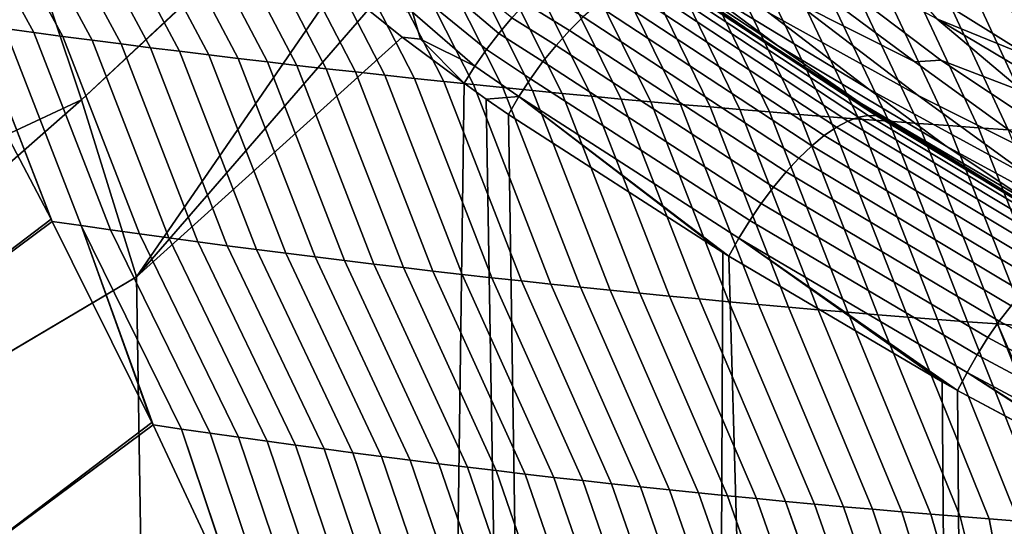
# Model space of a CAD drawing. Header units: metres. Extents: x -109 to 109, y -100 to 58.
# Tile 289 of 642: x -12.71 to -9.68, y -30.06 to -28.5. Entities that reach past the tile are written whole.
import ezdxf

# ---------------------------------------------------------------- set-up
doc = ezdxf.new("R2010")
doc.units = ezdxf.units.M
doc.layers.add('solid_21_062_100_XXX', color=7, linetype='CONTINUOUS')

msp = doc.modelspace()

# ---------------------------------------------------------------- linework, layer by layer
at = {"layer": 'solid_21_062_100_XXX'}
for points in [[(-10.006497, -28.360201, 25.997431), (-9.59876, -28.614988, 25.997431), (-9.547565, -28.059227, 25.997431), (-10.346152, -27.529463, 25.997431)], [(-13.864853, -28.236605, 25.450554), (-13.749873, -28.562967, 25.472452), (-12.703961, -28.202101, 26.093491), (-12.897785, -27.659985, 26.05908)], [(-12.759164, -28.52668, -17.558886), (-13.094666, -27.91651, -17.615332), (-13.003597, -27.928291, -17.643217), (-12.669572, -28.538849, -17.589293)], [(-12.669572, -28.538849, -17.589293), (-13.003597, -27.928291, -17.643217), (-12.912443, -27.939901, -17.671154), (-12.579892, -28.550833, -17.619753)], [(-12.579892, -28.550833, -17.619753), (-12.912443, -27.939901, -17.671154), (-12.821207, -27.95134, -17.699144), (-12.490128, -28.562634, -17.650265)], [(-12.490128, -28.562634, -17.650265), (-12.821207, -27.95134, -17.699144), (-12.729888, -27.962605, -17.727186), (-12.400278, -28.574249, -17.680828)], [(-12.400278, -28.574249, -17.680828), (-12.729888, -27.962605, -17.727186), (-12.638487, -27.9737, -17.755278), (-12.310344, -28.585682, -17.711441)], [(-12.310344, -28.585682, -17.711441), (-12.638487, -27.9737, -17.755278), (-12.547006, -27.984623, -17.783419), (-12.220326, -28.59693, -17.742102)], [(-12.220326, -28.59693, -17.742102), (-12.547006, -27.984623, -17.783419), (-12.455444, -27.995377, -17.811607), (-12.130226, -28.607996, -17.772812)], [(-11.940411, -28.200274, 26.488705), (-12.151618, -27.989946, 26.398249), (-12.703961, -28.202101, 26.093491), (-12.522449, -28.746502, 26.151144)], [(-12.130226, -28.607996, -17.772812), (-12.455444, -27.995377, -17.811607), (-12.363803, -28.005957, -17.839842), (-12.040044, -28.618877, -17.803568)], [(-12.040044, -28.618877, -17.803568), (-12.363803, -28.005957, -17.839842), (-12.272083, -28.016369, -17.868122), (-11.94978, -28.629578, -17.83437)], [(-11.94978, -28.629578, -17.83437), (-12.272083, -28.016369, -17.868122), (-12.180285, -28.026609, -17.896446), (-11.859435, -28.640095, -17.865213)], [(-11.859435, -28.640095, -17.865213), (-12.180285, -28.026609, -17.896446), (-12.088409, -28.03668, -17.924814), (-11.769011, -28.650429, -17.896103)], [(-11.769011, -28.650429, -17.896103), (-12.088409, -28.03668, -17.924814), (-11.996458, -28.046583, -17.953226), (-11.678507, -28.660582, -17.927032)], [(-11.678507, -28.660582, -17.927032), (-11.996458, -28.046583, -17.953226), (-11.904429, -28.056314, -17.981678), (-11.587924, -28.670553, -17.958004)], [(-10.926105, -28.217655, 26.345865), (-10.379399, -28.578709, 26.294359), (-10.651165, -28.376223, 26.244745), (-11.163976, -28.033689, 26.294363)], [(-11.587924, -28.670553, -17.958004), (-11.904429, -28.056314, -17.981678), (-11.812325, -28.065878, -18.010172), (-11.497263, -28.680344, -17.989016)], [(-11.497263, -28.680344, -17.989016), (-11.812325, -28.065878, -18.010172), (-11.720146, -28.07527, -18.038704), (-11.406524, -28.689953, -18.020067)], [(-11.406524, -28.689953, -18.020067), (-11.720146, -28.07527, -18.038704), (-11.627893, -28.084496, -18.067276), (-11.315707, -28.699379, -18.051157)], [(-11.315707, -28.699379, -18.051157), (-11.627893, -28.084496, -18.067276), (-11.535565, -28.093552, -18.095886), (-11.224814, -28.708626, -18.082285)], [(-11.224814, -28.708626, -18.082285), (-11.535565, -28.093552, -18.095886), (-11.443165, -28.102438, -18.124533), (-11.133846, -28.717693, -18.113447)], [(-11.133846, -28.717693, -18.113447), (-11.443165, -28.102438, -18.124533), (-11.35069, -28.111156, -18.153215), (-11.042801, -28.726578, -18.144646)], [(-10.325606, -28.443115, 26.080217), (-9.956747, -28.629032, 26.0511), (-10.665917, -28.102907, 26.02792), (-10.751595, -28.100271, 26.0511)], [(-9.956747, -28.629032, 26.0511), (-9.876231, -28.624058, 26.02792), (-10.42213, -28.210136, 26.011074), (-10.665917, -28.102907, 26.02792)], [(-11.042801, -28.726578, -18.144646), (-11.35069, -28.111156, -18.153215), (-11.258143, -28.119707, -18.181934), (-10.951681, -28.735285, -18.17588)], [(-10.951681, -28.735285, -18.17588), (-11.258143, -28.119707, -18.181934), (-11.165524, -28.128092, -18.210688), (-10.860486, -28.743811, -18.207148)], [(-10.860486, -28.743811, -18.207148), (-11.165524, -28.128092, -18.210688), (-11.072834, -28.136307, -18.239473), (-10.769217, -28.752157, -18.238447)], [(-10.769217, -28.752157, -18.238447), (-11.072834, -28.136307, -18.239473), (-10.980072, -28.144356, -18.268293), (-10.677875, -28.760326, -18.269779)], [(-10.677875, -28.760326, -18.269779), (-10.980072, -28.144356, -18.268293), (-10.887239, -28.152237, -18.297144), (-10.586457, -28.768314, -18.301142)], [(-10.586457, -28.768314, -18.301142), (-10.887239, -28.152237, -18.297144), (-10.794335, -28.15995, -18.326027), (-10.494967, -28.776125, -18.332535)], [(-10.494967, -28.776125, -18.332535), (-10.794335, -28.15995, -18.326027), (-10.701363, -28.167498, -18.35494), (-10.403405, -28.783756, -18.363958)], [(-10.403405, -28.783756, -18.363958), (-10.701363, -28.167498, -18.35494), (-10.60832, -28.174879, -18.383883), (-10.31177, -28.791208, -18.395409)], [(-10.651165, -28.376223, 26.244745), (-10.097403, -28.713408, 26.197748), (-10.405635, -28.478722, 26.154175), (-10.901667, -28.173605, 26.197748)], [(-10.31177, -28.791208, -18.395409), (-10.60832, -28.174879, -18.383883), (-10.515209, -28.182093, -18.412853), (-10.220064, -28.798483, -18.426888)], [(-10.220064, -28.798483, -18.426888), (-10.515209, -28.182093, -18.412853), (-10.422029, -28.18914, -18.441853), (-10.128287, -28.80558, -18.458393)], [(-10.128287, -28.80558, -18.458393), (-10.422029, -28.18914, -18.441853), (-10.328781, -28.196022, -18.470879), (-10.036439, -28.812498, -18.489925)], [(-10.036439, -28.812498, -18.489925), (-10.328781, -28.196022, -18.470879), (-10.235465, -28.202738, -18.499931), (-9.94452, -28.819239, -18.521482)], [(-13.749873, -28.562967, 25.472452), (-13.639672, -28.890324, 25.502548), (-12.703961, -28.202101, 26.093491)], [(-13.639672, -28.890324, 25.502548), (-13.534334, -29.218428, 25.540819), (-12.522449, -28.746502, 26.151144), (-12.703961, -28.202101, 26.093491)], [(-11.938373, -28.202217, 26.489611), (-11.940411, -28.200274, 26.488705), (-12.522449, -28.746502, 26.151144)], [(-11.938373, -28.202217, 26.489611), (-12.522449, -28.746502, 26.151144), (-12.353635, -29.292053, 26.231913), (-11.733344, -28.38924, 26.583771)], [(-10.379399, -28.578709, 26.294359), (-10.926105, -28.217655, 26.345865), (-10.289248, -28.653749, 26.397434), (-10.1242, -28.755682, 26.345739)], [(-10.8317, -28.286818, 26.367371), (-10.289248, -28.653749, 26.397434), (-10.926105, -28.217655, 26.345865)], [(-10.405635, -28.478722, 26.154175), (-9.946376, -28.733353, 26.114773), (-10.325606, -28.443115, 26.080217), (-10.741332, -28.208632, 26.114773)], [(-9.888725, -28.497059, 26.000853), (-10.42213, -28.210136, 26.011074), (-9.876231, -28.624058, 26.02792), (-9.62175, -28.722157, 26.011074)], [(-9.94452, -28.819239, -18.521482), (-10.235465, -28.202738, -18.499931), (-10.142081, -28.20929, -18.529009), (-9.85253, -28.825802, -18.553064)], [(-9.85253, -28.825802, -18.553064), (-10.142081, -28.20929, -18.529009), (-10.048631, -28.215673, -18.558113), (-9.760472, -28.832188, -18.584669)], [(-9.760472, -28.832188, -18.584669), (-10.048631, -28.215673, -18.558113), (-9.955113, -28.221891, -18.58724), (-9.668344, -28.838396, -18.616299)], [(-9.668344, -28.838396, -18.616299), (-9.955113, -28.221891, -18.58724), (-9.86153, -28.227945, -18.61639), (-9.576146, -28.844429, -18.647949)], [(-9.576146, -28.844429, -18.647949), (-9.86153, -28.227945, -18.61639), (-9.76788, -28.233833, -18.645565), (-9.483879, -28.850285, -18.679621)], [(-9.483879, -28.850285, -18.679621), (-9.76788, -28.233833, -18.645565), (-9.674165, -28.239557, -18.674761), (-9.391544, -28.855963, -18.711313)], [(-10.8317, -28.286818, 26.367371), (-10.766169, -28.333479, 26.382402), (-10.289248, -28.653749, 26.397434)], [(-11.426314, -28.308374, 26.665239), (-11.440351, -28.369827, 26.685295), (-11.23717, -28.541601, 26.790249), (-11.196828, -28.494143, 26.780573)], [(-10.766169, -28.333479, 26.382402), (-10.700516, -28.37912, 26.397444), (-10.289248, -28.653749, 26.397434)], [(-11.440351, -28.369827, 26.685295), (-11.501611, -28.406347, 26.678797), (-11.275611, -28.591501, 26.792608), (-11.23717, -28.541601, 26.790249)], [(-10.854342, -28.398125, 26.678038), (-10.197895, -28.830988, 26.997131), (-10.162627, -28.811798, 26.947132), (-10.816782, -28.380075, 26.627867)], [(-10.816782, -28.380075, 26.627867), (-10.162627, -28.811798, 26.947132), (-10.129917, -28.799461, 26.893373), (-10.782063, -28.369022, 26.573778)], [(-10.782063, -28.369022, 26.573778), (-10.129917, -28.799461, 26.893373), (-10.100304, -28.79418, 26.83674), (-10.750772, -28.365152, 26.516687)], [(-10.750772, -28.365152, 26.516687), (-10.100304, -28.79418, 26.83674), (-10.074274, -28.796041, 26.778166), (-10.723443, -28.368532, 26.457571)], [(-10.723443, -28.368532, 26.457571), (-10.074274, -28.796041, 26.778166), (-10.051867, -28.805311, 26.718811), (-10.700516, -28.37912, 26.397444)], [(-10.289248, -28.653749, 26.397434), (-10.700516, -28.37912, 26.397444), (-10.051867, -28.805311, 26.718811)], [(-10.379399, -28.578709, 26.294359), (-9.859716, -28.88888, 26.244745), (-10.097403, -28.713408, 26.197748), (-10.651165, -28.376223, 26.244745)], [(-9.888725, -28.497059, 26.000853), (-9.59876, -28.614988, 25.997431), (-10.006497, -28.360201, 25.997431)], [(-11.639597, -28.468855, 26.628578), (-11.733344, -28.38924, 26.583771), (-12.353635, -29.292053, 26.231913)], [(-11.501611, -28.406347, 26.678797), (-11.503705, -28.476042, 26.689631), (-11.311537, -28.643055, 26.787611), (-11.275611, -28.591501, 26.792608)], [(-11.11302, -28.409527, 26.739994), (-11.155224, -28.449884, 26.763733), (-11.019693, -28.532476, 26.823736), (-10.977486, -28.490614, 26.796907)], [(-10.8941, -28.422863, 26.723434), (-10.235143, -28.856714, 27.042549), (-10.197895, -28.830988, 26.997131), (-10.854342, -28.398125, 26.678038)], [(-10.935383, -28.453869, 26.763283), (-10.273756, -28.888554, 27.082638), (-10.235143, -28.856714, 27.042549), (-10.8941, -28.422863, 26.723434)], [(-11.535569, -28.553066, 26.679392), (-11.639597, -28.468855, 26.628578), (-12.353635, -29.292053, 26.231913)], [(-11.503705, -28.476042, 26.689631), (-11.639597, -28.468855, 26.628578), (-11.535569, -28.553066, 26.679392), (-11.47829, -28.559755, 26.707312)], [(-11.155224, -28.449884, 26.763733), (-11.196828, -28.494143, 26.780573), (-11.061288, -28.578741, 26.843311), (-11.019693, -28.532476, 26.823736)], [(-10.977486, -28.490614, 26.796907), (-10.3131, -28.925985, 27.116741), (-10.273756, -28.888554, 27.082638), (-10.935383, -28.453869, 26.763283)], [(-9.946376, -28.733353, 26.114773), (-9.519229, -28.946501, 26.080217), (-9.956747, -28.629032, 26.0511), (-10.325606, -28.443115, 26.080217)], [(-12.616406, -29.11401, -17.47205), (-13.254285, -29.598553, -17.092253), (-13.570459, -28.97398, -17.114788), (-12.938086, -28.501787, -17.498236)], [(-12.848669, -28.514326, -17.528532), (-12.616406, -29.11401, -17.47205), (-12.938086, -28.501787, -17.498236)], [(-11.503705, -28.476042, 26.689631), (-11.47829, -28.559755, 26.707312), (-11.311537, -28.643055, 26.787611)], [(-11.196828, -28.494143, 26.780573), (-11.23717, -28.541601, 26.790249), (-11.101561, -28.62862, 26.855299), (-11.061288, -28.578741, 26.843311)], [(-11.019693, -28.532476, 26.823736), (-10.352528, -28.96839, 27.144295), (-10.3131, -28.925985, 27.116741), (-10.977486, -28.490614, 26.796907)], [(-10.097403, -28.713408, 26.197748), (-9.593481, -28.988411, 26.154175), (-9.946376, -28.733353, 26.114773), (-10.405635, -28.478722, 26.154175)], [(-9.07927, -28.978731, 26.000853), (-9.59876, -28.614988, 25.997431), (-9.888725, -28.497059, 26.000853)], [(-9.07927, -28.978731, 26.000853), (-9.888725, -28.497059, 26.000853), (-9.62175, -28.722157, 26.011074)], [(-12.848669, -28.514326, -17.528532), (-12.612916, -29.120844, -17.471954), (-12.616406, -29.11401, -17.47205)], [(-12.759164, -28.52668, -17.558886), (-12.523289, -29.133839, -17.505386), (-12.612916, -29.120844, -17.471954), (-12.848669, -28.514326, -17.528532)], [(-12.523289, -29.133839, -17.505386), (-12.759164, -28.52668, -17.558886), (-12.669572, -28.538849, -17.589293), (-12.433567, -29.146627, -17.538876)], [(-11.061288, -28.578741, 26.843311), (-10.39139, -29.015072, 27.164848), (-10.352528, -28.96839, 27.144295), (-11.019693, -28.532476, 26.823736)], [(-12.433567, -29.146627, -17.538876), (-12.669572, -28.538849, -17.589293), (-12.579892, -28.550833, -17.619753), (-12.343753, -29.159214, -17.57242)], [(-12.343753, -29.159214, -17.57242), (-12.579892, -28.550833, -17.619753), (-12.490128, -28.562634, -17.650265), (-12.253846, -29.171595, -17.60602)], [(-12.253846, -29.171595, -17.60602), (-12.490128, -28.562634, -17.650265), (-12.400278, -28.574249, -17.680828), (-12.163849, -29.183773, -17.639671)], [(-11.535569, -28.553066, 26.679392), (-12.353635, -29.292053, 26.231913), (-11.784919, -62.700001, 26.545462), (-11.344604, -28.695204, 26.775223)], [(-11.47829, -28.559755, 26.707312), (-11.535569, -28.553066, 26.679392), (-11.344604, -28.695204, 26.775223)], [(-11.47829, -28.559755, 26.707312), (-11.344604, -28.695204, 26.775223), (-11.311537, -28.643055, 26.787611)], [(-11.23717, -28.541601, 26.790249), (-11.275611, -28.591501, 26.792608), (-11.139827, -28.681267, 26.859497), (-11.101561, -28.62862, 26.855299)], [(-12.163849, -29.183773, -17.639671), (-12.400278, -28.574249, -17.680828), (-12.310344, -28.585682, -17.711441), (-12.07376, -29.195747, -17.673376)], [(-12.07376, -29.195747, -17.673376), (-12.310344, -28.585682, -17.711441), (-12.220326, -28.59693, -17.742102), (-11.983582, -29.20752, -17.70713)], [(-11.275611, -28.591501, 26.792608), (-11.311537, -28.643055, 26.787611), (-11.175435, -28.735786, 26.855833), (-11.139827, -28.681267, 26.859497)], [(-11.101561, -28.62862, 26.855299), (-10.429049, -29.065262, 27.178062), (-10.39139, -29.015072, 27.164848), (-11.061288, -28.578741, 26.843311)], [(-10.1242, -28.755682, 26.345739), (-9.568102, -29.083458, 26.294359), (-9.859716, -28.88888, 26.244745), (-10.379399, -28.578709, 26.294359)], [(-11.983582, -29.20752, -17.70713), (-12.220326, -28.59693, -17.742102), (-12.130226, -28.607996, -17.772812), (-11.893315, -29.21909, -17.740932)], [(-11.893315, -29.21909, -17.740932), (-12.130226, -28.607996, -17.772812), (-12.040044, -28.618877, -17.803568), (-11.80296, -29.230457, -17.774784)], [(-11.80296, -29.230457, -17.774784), (-12.040044, -28.618877, -17.803568), (-11.94978, -28.629578, -17.83437), (-11.712518, -29.241623, -17.808681)], [(-9.519229, -28.946501, 26.080217), (-9.13595, -29.116541, 26.0511), (-9.876231, -28.624058, 26.02792), (-9.956747, -28.629032, 26.0511)], [(-9.13595, -29.116541, 26.0511), (-9.061134, -29.104496, 26.02792), (-9.62175, -28.722157, 26.011074), (-9.876231, -28.624058, 26.02792)], [(-11.712518, -29.241623, -17.808681), (-11.94978, -28.629578, -17.83437), (-11.859435, -28.640095, -17.865213), (-11.621988, -29.252586, -17.842625)], [(-11.621988, -29.252586, -17.842625), (-11.859435, -28.640095, -17.865213), (-11.769011, -28.650429, -17.896103), (-11.531372, -29.263348, -17.876612)], [(-11.531372, -29.263348, -17.876612), (-11.769011, -28.650429, -17.896103), (-11.678507, -28.660582, -17.927032), (-11.440672, -29.273911, -17.910641)], [(-11.311537, -28.643055, 26.787611), (-11.344604, -28.695204, 26.775223), (-11.276323, -28.744131, 26.80986), (-11.175435, -28.735786, 26.855833)], [(-11.139827, -28.681267, 26.859497), (-10.464885, -29.118137, 27.183718), (-10.429049, -29.065262, 27.178062), (-11.101561, -28.62862, 26.855299)], [(-10.289248, -28.653749, 26.397434), (-10.051867, -28.805311, 26.718811), (-10.030415, -28.818764, 26.729021)], [(-10.1242, -28.755682, 26.345739), (-10.289248, -28.653749, 26.397434), (-10.030415, -28.818764, 26.729021), (-9.870931, -28.917528, 26.39743)], [(-11.440672, -29.273911, -17.910641), (-11.678507, -28.660582, -17.927032), (-11.587924, -28.670553, -17.958004), (-11.349886, -29.284271, -17.944714)], [(-11.349886, -29.284271, -17.944714), (-11.587924, -28.670553, -17.958004), (-11.497263, -28.680344, -17.989016), (-11.259016, -29.294432, -17.978827)], [(-11.259016, -29.294432, -17.978827), (-11.497263, -28.680344, -17.989016), (-11.406524, -28.689953, -18.020067), (-11.168063, -29.304392, -18.01298)], [(-11.175435, -28.735786, 26.855833), (-10.498307, -29.172827, 27.181725), (-10.464885, -29.118137, 27.183718), (-11.139827, -28.681267, 26.859497)], [(-11.276323, -28.744131, 26.80986), (-11.344604, -28.695204, 26.775223), (-11.784919, -62.700001, 26.545462), (-10.688877, -62.700001, 27.097162)], [(-11.168063, -29.304392, -18.01298), (-11.406524, -28.689953, -18.020067), (-11.315707, -28.699379, -18.051157), (-11.077026, -29.314154, -18.047171)], [(-11.077026, -29.314154, -18.047171), (-11.315707, -28.699379, -18.051157), (-11.224814, -28.708626, -18.082285), (-10.985908, -29.323715, -18.0814)], [(-10.985908, -29.323715, -18.0814), (-11.224814, -28.708626, -18.082285), (-11.133846, -28.717693, -18.113447), (-10.894707, -29.333076, -18.115667)], [(-9.859716, -28.88888, 26.244745), (-9.266468, -29.211174, 26.197748), (-9.593481, -28.988411, 26.154175), (-10.097403, -28.713408, 26.197748)], [(-11.175435, -28.735786, 26.855833), (-11.276323, -28.744131, 26.80986), (-11.20778, -28.791248, 26.84437)], [(-11.276323, -28.744131, 26.80986), (-10.688877, -62.700001, 27.097162), (-11.20778, -28.791248, 26.84437)], [(-11.175435, -28.735786, 26.855833), (-11.20778, -28.791248, 26.84437), (-10.547847, -29.2167, 27.163328)], [(-11.175435, -28.735786, 26.855833), (-10.547847, -29.2167, 27.163328), (-10.528816, -29.228428, 27.172174)], [(-11.175435, -28.735786, 26.855833), (-10.528816, -29.228428, 27.172174), (-10.498307, -29.172827, 27.181725)], [(-10.894707, -29.333076, -18.115667), (-11.133846, -28.717693, -18.113447), (-11.042801, -28.726578, -18.144646), (-10.803425, -29.342239, -18.149969)], [(-10.803425, -29.342239, -18.149969), (-11.042801, -28.726578, -18.144646), (-10.951681, -28.735285, -18.17588), (-10.712062, -29.351204, -18.184305)], [(-10.712062, -29.351204, -18.184305), (-10.951681, -28.735285, -18.17588), (-10.860486, -28.743811, -18.207148), (-10.620619, -29.35997, -18.218678)], [(-10.620619, -29.35997, -18.218678), (-10.860486, -28.743811, -18.207148), (-10.769217, -28.752157, -18.238447), (-10.529096, -29.368538, -18.25308)], [(-9.593481, -28.988411, 26.154175), (-9.125841, -29.2171, 26.114773), (-9.519229, -28.946501, 26.080217), (-9.946376, -28.733353, 26.114773)], [(-13.534334, -29.218428, 25.540819), (-13.433938, -29.547029, 25.587236), (-12.522449, -28.746502, 26.151144)], [(-13.433938, -29.547029, 25.587236), (-13.33856, -29.875879, 25.641764), (-12.353635, -29.292053, 26.231913), (-12.522449, -28.746502, 26.151144)], [(-10.529096, -29.368538, -18.25308), (-10.769217, -28.752157, -18.238447), (-10.677875, -28.760326, -18.269779), (-10.437493, -29.376907, -18.287516)], [(-10.437493, -29.376907, -18.287516), (-10.677875, -28.760326, -18.269779), (-10.586457, -28.768314, -18.301142), (-10.345812, -29.38508, -18.321981)], [(-10.345812, -29.38508, -18.321981), (-10.586457, -28.768314, -18.301142), (-10.494967, -28.776125, -18.332535), (-10.254051, -29.393055, -18.356478)], [(-10.1242, -28.755682, 26.345739), (-9.870931, -28.917528, 26.39743), (-9.44585, -29.170275, 26.39743)], [(-9.568102, -29.083458, 26.294359), (-10.1242, -28.755682, 26.345739), (-9.44585, -29.170275, 26.39743), (-9.291056, -29.254772, 26.345739)], [(-10.688877, -62.700001, 27.097162), (-10.547847, -29.2167, 27.163328), (-11.20778, -28.791248, 26.84437)], [(-10.254051, -29.393055, -18.356478), (-10.494967, -28.776125, -18.332535), (-10.403405, -28.783756, -18.363958), (-10.162213, -29.400835, -18.391001)], [(-10.162213, -29.400835, -18.391001), (-10.403405, -28.783756, -18.363958), (-10.31177, -28.791208, -18.395409), (-10.070297, -29.408417, -18.425554)], [(-10.070297, -29.408417, -18.425554), (-10.31177, -28.791208, -18.395409), (-10.220064, -28.798483, -18.426888), (-9.978304, -29.415802, -18.460135)], [(-9.978304, -29.415802, -18.460135), (-10.220064, -28.798483, -18.426888), (-10.128287, -28.80558, -18.458393), (-9.886234, -29.422991, -18.494741)], [(-10.162627, -28.811798, 26.947132), (-9.483418, -29.220818, 27.253227), (-9.452818, -29.207251, 27.199774), (-10.129917, -28.799461, 26.893373)], [(-10.129917, -28.799461, 26.893373), (-9.452818, -29.207251, 27.199774), (-9.424999, -29.200607, 27.143562), (-10.100304, -28.79418, 26.83674)], [(-9.886234, -29.422991, -18.494741), (-10.128287, -28.80558, -18.458393), (-10.036439, -28.812498, -18.489925), (-9.794087, -29.429983, -18.529371)], [(-10.100304, -28.79418, 26.83674), (-9.424999, -29.200607, 27.143562), (-9.400403, -29.200994, 27.085487), (-10.074274, -28.796041, 26.778166)], [(-9.400403, -29.200994, 27.085487), (-9.379265, -29.208515, 27.026543), (-10.051867, -28.805311, 26.718811), (-10.074274, -28.796041, 26.778166)], [(-10.051867, -28.805311, 26.718811), (-9.379265, -29.208515, 27.026543), (-10.030415, -28.818764, 26.729021)], [(-10.235143, -28.856714, 27.042549), (-9.550972, -29.267759, 27.34852), (-9.51631, -29.241096, 27.303074), (-10.197895, -28.830988, 26.997131)], [(-10.197895, -28.830988, 26.997131), (-9.51631, -29.241096, 27.303074), (-9.483418, -29.220818, 27.253227), (-10.162627, -28.811798, 26.947132)], [(-9.794087, -29.429983, -18.529371), (-10.036439, -28.812498, -18.489925), (-9.94452, -28.819239, -18.521482), (-9.701866, -29.436779, -18.564028)], [(-9.44585, -29.170275, 26.39743), (-9.870931, -28.917528, 26.39743), (-10.030415, -28.818764, 26.729021), (-9.379265, -29.208515, 27.026543)], [(-9.701866, -29.436779, -18.564028), (-9.94452, -28.819239, -18.521482), (-9.85253, -28.825802, -18.553064), (-9.609569, -29.44338, -18.598707)], [(-9.609569, -29.44338, -18.598707), (-9.85253, -28.825802, -18.553064), (-9.760472, -28.832188, -18.584669), (-9.517196, -29.449785, -18.633411)], [(-9.517196, -29.449785, -18.633411), (-9.760472, -28.832188, -18.584669), (-9.668344, -28.838396, -18.616299), (-9.424748, -29.455996, -18.668135)], [(-10.273756, -28.888554, 27.082638), (-9.586853, -29.300386, 27.388842), (-9.550972, -29.267759, 27.34852), (-10.235143, -28.856714, 27.042549)], [(-10.3131, -28.925985, 27.116741), (-9.623382, -29.338455, 27.423399), (-9.586853, -29.300386, 27.388842), (-10.273756, -28.888554, 27.082638)], [(-9.568102, -29.083458, 26.294359), (-9.043645, -29.361357, 26.244745), (-9.266468, -29.211174, 26.197748), (-9.859716, -28.88888, 26.244745)], [(-10.352528, -28.96839, 27.144295), (-9.659976, -29.381363, 27.451639), (-9.623382, -29.338455, 27.423399), (-10.3131, -28.925985, 27.116741)], [(-10.39139, -29.015072, 27.164848), (-9.696055, -29.428425, 27.473114), (-9.659976, -29.381363, 27.451639), (-10.352528, -28.96839, 27.144295)], [(-10.429049, -29.065262, 27.178062), (-9.731045, -29.478891, 27.487484), (-9.696055, -29.428425, 27.473114), (-10.39139, -29.015072, 27.164848)], [(-10.464885, -29.118137, 27.183718), (-9.764387, -29.531963, 27.494518), (-9.731045, -29.478891, 27.487484), (-10.429049, -29.065262, 27.178062)], [(-12.616406, -29.11401, -17.47205), (-12.612916, -29.120844, -17.471954), (-13.254285, -29.598553, -17.092253)], [(-12.305676, -29.740147, -17.480642), (-12.953638, -30.23103, -17.104536), (-13.254285, -29.598553, -17.092253), (-12.612916, -29.120844, -17.471954)], [(-12.523289, -29.133839, -17.505386), (-12.305676, -29.740147, -17.480642), (-12.612916, -29.120844, -17.471954)], [(-12.523289, -29.133839, -17.505386), (-12.302043, -29.74769, -17.480959), (-12.305676, -29.740147, -17.480642)], [(-12.214477, -29.760618, -17.516687), (-12.302043, -29.74769, -17.480959), (-12.523289, -29.133839, -17.505386)], [(-12.214477, -29.760618, -17.516687), (-12.523289, -29.133839, -17.505386), (-12.433567, -29.146627, -17.538876), (-12.126816, -29.773335, -17.552471)], [(-10.498307, -29.172827, 27.181725), (-9.795552, -29.586792, 27.494106), (-9.764387, -29.531963, 27.494518), (-10.464885, -29.118137, 27.183718)], [(-12.126816, -29.773335, -17.552471), (-12.433567, -29.146627, -17.538876), (-12.343753, -29.159214, -17.57242), (-12.039062, -29.785839, -17.588308)], [(-12.039062, -29.785839, -17.588308), (-12.343753, -29.159214, -17.57242), (-12.253846, -29.171595, -17.60602), (-11.951214, -29.798132, -17.624195)], [(-11.951214, -29.798132, -17.624195), (-12.253846, -29.171595, -17.60602), (-12.163849, -29.183773, -17.639671), (-11.863275, -29.810211, -17.660131)], [(-11.863275, -29.810211, -17.660131), (-12.163849, -29.183773, -17.639671), (-12.07376, -29.195747, -17.673376), (-11.775244, -29.822081, -17.696117)], [(-11.775244, -29.822081, -17.696117), (-12.07376, -29.195747, -17.673376), (-11.983582, -29.20752, -17.70713), (-11.687122, -29.833738, -17.732151)], [(-10.498307, -29.172827, 27.181725), (-10.528816, -29.228428, 27.172174), (-9.872446, -29.615311, 27.465557)], [(-10.498307, -29.172827, 27.181725), (-9.872446, -29.615311, 27.465557), (-9.824591, -29.642202, 27.486067)], [(-10.498307, -29.172827, 27.181725), (-9.824591, -29.642202, 27.486067), (-9.795552, -29.586792, 27.494106)], [(-11.687122, -29.833738, -17.732151), (-11.983582, -29.20752, -17.70713), (-11.893315, -29.21909, -17.740932), (-11.598911, -29.845184, -17.76823)], [(-11.598911, -29.845184, -17.76823), (-11.893315, -29.21909, -17.740932), (-11.80296, -29.230457, -17.774784), (-11.510612, -29.856421, -17.804354)], [(-11.510612, -29.856421, -17.804354), (-11.80296, -29.230457, -17.774784), (-11.712518, -29.241623, -17.808681), (-11.422223, -29.867445, -17.840523)], [(-10.688877, -62.700001, 27.097162), (-9.567086, -62.700001, 27.594419), (-10.528816, -29.228428, 27.172174), (-10.547847, -29.2167, 27.163328)], [(-9.567086, -62.700001, 27.594419), (-9.872446, -29.615311, 27.465557), (-10.528816, -29.228428, 27.172174)], [(-11.422223, -29.867445, -17.840523), (-11.712518, -29.241623, -17.808681), (-11.621988, -29.252586, -17.842625), (-11.333747, -29.878262, -17.876732)], [(-11.333747, -29.878262, -17.876732), (-11.621988, -29.252586, -17.842625), (-11.531372, -29.263348, -17.876612), (-11.245184, -29.888868, -17.912985)], [(-11.245184, -29.888868, -17.912985), (-11.531372, -29.263348, -17.876612), (-11.440672, -29.273911, -17.910641), (-11.156534, -29.899267, -17.949276)], [(-11.156534, -29.899267, -17.949276), (-11.440672, -29.273911, -17.910641), (-11.349886, -29.284271, -17.944714), (-11.0678, -29.909456, -17.985605)], [(-11.0678, -29.909456, -17.985605), (-11.349886, -29.284271, -17.944714), (-11.259016, -29.294432, -17.978827), (-10.978979, -29.919437, -18.021975)], [(-13.33856, -29.875879, 25.641764), (-12.852569, -62.700001, 25.940645), (-11.784919, -62.700001, 26.545462), (-12.353635, -29.292053, 26.231913)], [(-10.978979, -29.919437, -18.021975), (-11.259016, -29.294432, -17.978827), (-11.168063, -29.304392, -18.01298), (-10.890075, -29.929209, -18.058378)], [(-10.890075, -29.929209, -18.058378), (-11.168063, -29.304392, -18.01298), (-11.077026, -29.314154, -18.047171), (-10.801085, -29.938774, -18.09482)], [(-10.801085, -29.938774, -18.09482), (-11.077026, -29.314154, -18.047171), (-10.985908, -29.323715, -18.0814), (-10.712013, -29.948132, -18.131296)], [(-10.712013, -29.948132, -18.131296), (-10.985908, -29.323715, -18.0814), (-10.894707, -29.333076, -18.115667), (-10.622859, -29.957281, -18.167805)], [(-10.622859, -29.957281, -18.167805), (-10.894707, -29.333076, -18.115667), (-10.803425, -29.342239, -18.149969), (-10.533621, -29.966223, -18.204348)], [(-10.533621, -29.966223, -18.204348), (-10.803425, -29.342239, -18.149969), (-10.712062, -29.351204, -18.184305), (-10.444302, -29.974958, -18.240921)], [(-10.444302, -29.974958, -18.240921), (-10.712062, -29.351204, -18.184305), (-10.620619, -29.35997, -18.218678), (-10.354901, -29.983488, -18.277525)], [(-10.354901, -29.983488, -18.277525), (-10.620619, -29.35997, -18.218678), (-10.529096, -29.368538, -18.25308), (-10.26542, -29.991814, -18.314159)], [(-10.26542, -29.991814, -18.314159), (-10.529096, -29.368538, -18.25308), (-10.437493, -29.376907, -18.287516), (-10.175858, -29.999931, -18.350822)], [(-10.175858, -29.999931, -18.350822), (-10.437493, -29.376907, -18.287516), (-10.345812, -29.38508, -18.321981), (-10.086215, -30.007843, -18.387514)], [(-9.696055, -29.428425, 27.473114), (-8.978534, -29.81566, 27.764975), (-8.945281, -29.768257, 27.742638), (-9.659976, -29.381363, 27.451639)], [(-10.086215, -30.007843, -18.387514), (-10.345812, -29.38508, -18.321981), (-10.254051, -29.393055, -18.356478), (-9.996492, -30.015553, -18.424232)], [(-9.996492, -30.015553, -18.424232), (-10.254051, -29.393055, -18.356478), (-10.162213, -29.400835, -18.391001), (-9.906692, -30.023054, -18.460976)], [(-9.906692, -30.023054, -18.460976), (-10.162213, -29.400835, -18.391001), (-10.070297, -29.408417, -18.425554), (-9.816812, -30.030354, -18.497744)], [(-9.816812, -30.030354, -18.497744), (-10.070297, -29.408417, -18.425554), (-9.978304, -29.415802, -18.460135), (-9.726853, -30.037449, -18.534536)], [(-9.726853, -30.037449, -18.534536), (-9.978304, -29.415802, -18.460135), (-9.886234, -29.422991, -18.494741), (-9.636817, -30.044338, -18.571352)], [(-9.636817, -30.044338, -18.571352), (-9.886234, -29.422991, -18.494741), (-9.794087, -29.429983, -18.529371), (-9.546703, -30.051023, -18.608189)], [(-9.546703, -30.051023, -18.608189), (-9.794087, -29.429983, -18.529371), (-9.701866, -29.436779, -18.564028), (-9.456478, -30.057589, -18.645063)], [(-9.731045, -29.478891, 27.487484), (-9.010807, -29.866369, 27.780426), (-8.978534, -29.81566, 27.764975), (-9.696055, -29.428425, 27.473114)], [(-9.609569, -29.44338, -18.598707), (-9.376668, -29.992123, -18.677515), (-9.438773, -30.043083, -18.65229), (-9.701866, -29.436779, -18.564028)], [(-9.701866, -29.436779, -18.564028), (-9.438773, -30.043083, -18.65229), (-9.456478, -30.057589, -18.645063)], [(-9.764387, -29.531963, 27.494518), (-9.041603, -29.919605, 27.78875), (-9.010807, -29.866369, 27.780426), (-9.731045, -29.478891, 27.487484)], [(-9.795552, -29.586792, 27.494106), (-9.070447, -29.974548, 27.789818), (-9.041603, -29.919605, 27.78875), (-9.764387, -29.531963, 27.494518)], [(-9.795552, -29.586792, 27.494106), (-9.824591, -29.642202, 27.486067), (-9.164794, -29.995701, 27.756979)], [(-9.795552, -29.586792, 27.494106), (-9.164794, -29.995701, 27.756979), (-9.09833, -30.029577, 27.783058)], [(-9.795552, -29.586792, 27.494106), (-9.09833, -30.029577, 27.783058), (-9.070447, -29.974548, 27.789818)], [(-9.567086, -62.700001, 27.594419), (-9.824591, -29.642202, 27.486067), (-9.872446, -29.615311, 27.465557)], [(-9.567086, -62.700001, 27.594419), (-9.164794, -29.995701, 27.756979), (-9.824591, -29.642202, 27.486067)], [(-12.305676, -29.740147, -17.480642), (-12.302043, -29.74769, -17.480959), (-12.953638, -30.23103, -17.104536)], [(-12.01016, -30.37215, -17.524422), (-12.669448, -30.869455, -17.151598), (-12.953638, -30.23103, -17.104536), (-12.302043, -29.74769, -17.480959)], [(-12.214477, -29.760618, -17.516687), (-12.01016, -30.37215, -17.524422), (-12.302043, -29.74769, -17.480959)], [(-12.214477, -29.760618, -17.516687), (-12.006426, -30.38039, -17.525223), (-12.01016, -30.37215, -17.524422)], [(-12.126816, -29.773335, -17.552471), (-11.918226, -30.393456, -17.56436), (-12.006426, -30.38039, -17.525223), (-12.214477, -29.760618, -17.516687)], [(-11.918226, -30.393456, -17.56436), (-12.126816, -29.773335, -17.552471), (-12.039062, -29.785839, -17.588308), (-11.829926, -30.406288, -17.603552)], [(-11.829926, -30.406288, -17.603552), (-12.039062, -29.785839, -17.588308), (-11.951214, -29.798132, -17.624195), (-11.741525, -30.418886, -17.642794)], [(-11.741525, -30.418886, -17.642794), (-11.951214, -29.798132, -17.624195), (-11.863275, -29.810211, -17.660131), (-11.653026, -30.431253, -17.682087)], [(-11.653026, -30.431253, -17.682087), (-11.863275, -29.810211, -17.660131), (-11.775244, -29.822081, -17.696117), (-11.564428, -30.443386, -17.721428)], [(-11.564428, -30.443386, -17.721428), (-11.775244, -29.822081, -17.696117), (-11.687122, -29.833738, -17.732151), (-11.475733, -30.455286, -17.760817)], [(-11.475733, -30.455286, -17.760817), (-11.687122, -29.833738, -17.732151), (-11.598911, -29.845184, -17.76823), (-11.386941, -30.466955, -17.800251)], [(-11.386941, -30.466955, -17.800251), (-11.598911, -29.845184, -17.76823), (-11.510612, -29.856421, -17.804354), (-11.298054, -30.478392, -17.839731)], [(-11.298054, -30.478392, -17.839731), (-11.510612, -29.856421, -17.804354), (-11.422223, -29.867445, -17.840523), (-11.209072, -30.489597, -17.879253)], [(-11.209072, -30.489597, -17.879253), (-11.422223, -29.867445, -17.840523), (-11.333747, -29.878262, -17.876732), (-11.119996, -30.500572, -17.918818)], [(-11.119996, -30.500572, -17.918818), (-11.333747, -29.878262, -17.876732), (-11.245184, -29.888868, -17.912985), (-11.030826, -30.511318, -17.958424)], [(-11.030826, -30.511318, -17.958424), (-11.245184, -29.888868, -17.912985), (-11.156534, -29.899267, -17.949276), (-10.941563, -30.521832, -17.998068)], [(-10.941563, -30.521832, -17.998068), (-11.156534, -29.899267, -17.949276), (-11.0678, -29.909456, -17.985605), (-10.852208, -30.532118, -18.03775)], [(-10.852208, -30.532118, -18.03775), (-11.0678, -29.909456, -17.985605), (-10.978979, -29.919437, -18.021975), (-10.762762, -30.542173, -18.077469)], [(-10.762762, -30.542173, -18.077469), (-10.978979, -29.919437, -18.021975), (-10.890075, -29.929209, -18.058378), (-10.673225, -30.552002, -18.117224)], [(-10.673225, -30.552002, -18.117224), (-10.890075, -29.929209, -18.058378), (-10.801085, -29.938774, -18.09482), (-10.583598, -30.5616, -18.157013)], [(-10.583598, -30.5616, -18.157013), (-10.801085, -29.938774, -18.09482), (-10.712013, -29.948132, -18.131296), (-10.493881, -30.570972, -18.196836)], [(-10.493881, -30.570972, -18.196836), (-10.712013, -29.948132, -18.131296), (-10.622859, -29.957281, -18.167805), (-10.404076, -30.580114, -18.236692)], [(-10.404076, -30.580114, -18.236692), (-10.622859, -29.957281, -18.167805), (-10.533621, -29.966223, -18.204348), (-10.314181, -30.589031, -18.276577)], [(-10.314181, -30.589031, -18.276577), (-10.533621, -29.966223, -18.204348), (-10.444302, -29.974958, -18.240921), (-10.224198, -30.597719, -18.316494)], [(-10.224198, -30.597719, -18.316494), (-10.444302, -29.974958, -18.240921), (-10.354901, -29.983488, -18.277525), (-10.134248, -30.605947, -18.356388)], [(-10.26542, -29.991814, -18.314159), (-10.067799, -30.552691, -18.385738), (-10.131547, -30.603785, -18.357584), (-10.354901, -29.983488, -18.277525)], [(-10.354901, -29.983488, -18.277525), (-10.131547, -30.603785, -18.357584), (-10.134248, -30.605947, -18.356388)], [(-10.175858, -29.999931, -18.350822), (-10.004034, -30.50148, -18.413687), (-10.067799, -30.552691, -18.385738), (-10.26542, -29.991814, -18.314159)], [(-10.086215, -30.007843, -18.387514), (-9.940324, -30.450214, -18.441401), (-10.004034, -30.50148, -18.413687), (-10.175858, -29.999931, -18.350822)], [(-9.996492, -30.015553, -18.424232), (-9.87674, -30.398954, -18.468849), (-9.940324, -30.450214, -18.441401), (-10.086215, -30.007843, -18.387514)], [(-9.906692, -30.023054, -18.460976), (-9.813354, -30.347759, -18.496004), (-9.87674, -30.398954, -18.468849), (-9.996492, -30.015553, -18.424232)], [(-9.816812, -30.030354, -18.497744), (-9.750238, -30.296692, -18.52284), (-9.813354, -30.347759, -18.496004), (-9.906692, -30.023054, -18.460976)], [(-9.726853, -30.037449, -18.534536), (-9.687466, -30.245808, -18.549326), (-9.750238, -30.296692, -18.52284), (-9.816812, -30.030354, -18.497744)], [(-9.636817, -30.044338, -18.571352), (-9.62511, -30.195171, -18.575438), (-9.687466, -30.245808, -18.549326), (-9.726853, -30.037449, -18.534536)]]:
    msp.add_3dface(points, dxfattribs=at)

doc.saveas('drawing.dxf')
